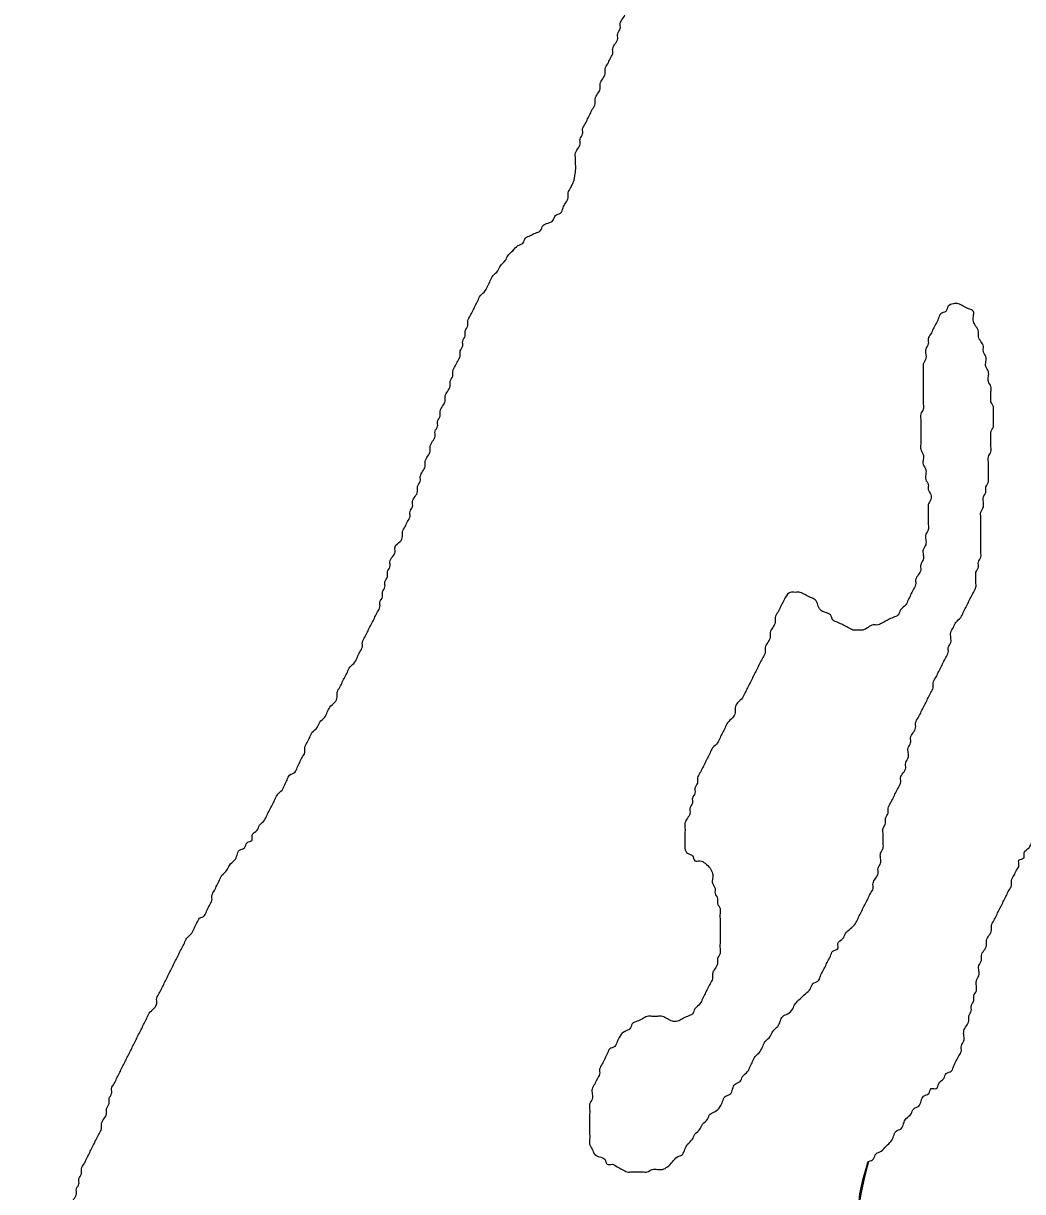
# Model space of a CAD drawing. Extents: x 813775 to 1157140, y 1757555 to 1979907.
# Drawn here: x 1039205 to 1040317, y 1801019 to 1802319 of the extents above; entities that cross this region are included whole.
import ezdxf

# ---------------------------------------------------------------- set-up
doc = ezdxf.new("R2010")
doc.units = 0
doc.layers.add('Level 9', color=7, linetype='Continuous')

msp = doc.modelspace()

# ---------------------------------------------------------------- linework, layer by layer
at = {"layer": 'Level 9'}
for points in [[(1039818.9, 1802173.6), (1039821.7, 1802179.1), (1039824.5, 1802184.7), (1039824.5, 1802190.3), (1039827.3, 1802195.9), (1039827.3, 1802201.5), (1039830.1, 1802207.1), (1039832.8, 1802212.6), (1039835.6, 1802218.2), (1039838.4, 1802223.8), (1039841.2, 1802229.4), (1039841.2, 1802235), (1039844, 1802240.6), (1039846.8, 1802246.1), (1039846.8, 1802251.7), (1039849.6, 1802257.3), (1039852.4, 1802262.9), (1039852.4, 1802268.5), (1039855.2, 1802274), (1039857.9, 1802279.6), (1039860.7, 1802285.2), (1039860.7, 1802290.8), (1039863.5, 1802296.4), (1039866.3, 1802302), (1039866.3, 1802307.5), (1039869.1, 1802313.1), (1039869.1, 1802318.7), (1039871.9, 1802324.3), (1039874.7, 1802329.9), (1039874.7, 1802335.4), (1039877.5, 1802341), (1039880.3, 1802346.6), (1039885.8, 1802352.2), (1039888.6, 1802357.8), (1039894.2, 1802360.6), (1039897, 1802366.1), (1039902.6, 1802368.9), (1039905.4, 1802374.5), (1039910.9, 1802377.3), (1039913.7, 1802382.9), (1039919.3, 1802385.7), (1039922.1, 1802391.3), (1039927.7, 1802394.1), (1039933.3, 1802399.6), (1039938.8, 1802402.4), (1039944.4, 1802405.2), (1039950, 1802408), (1039955.6, 1802410.8), (1039961.2, 1802410.8), (1039966.7, 1802413.6), (1039972.3, 1802419.2), (1039977.9, 1802422), (1039983.5, 1802424.8), (1039986.3, 1802430.3), (1039991.8, 1802433.1), (1039994.6, 1802438.7), (1040000.2, 1802444.3), (1040003, 1802449.9), (1040008.6, 1802455.5), (1040008.6, 1802461), (1040011.4, 1802466.6), (1040011.4, 1802472.2), (1040014.2, 1802477.8), (1040014.2, 1802483.4), (1040017, 1802488.9), (1040017, 1802494.5), (1040019.7, 1802500.1), (1040019.7, 1802505.7), (1040022.5, 1802511.3), (1040028.1, 1802516.9), (1040030.9, 1802522.4), (1040033.7, 1802528), (1040036.5, 1802533.6), (1040039.3, 1802539.2), (1040044.8, 1802544.8), (1040047.6, 1802550.3), (1040053.2, 1802555.9), (1040058.8, 1802561.5), (1040064.4, 1802564.3), (1040067.2, 1802569.9), (1040072.7, 1802572.7), (1040075.5, 1802578.3), (1040081.1, 1802581), (1040086.7, 1802586.6), (1040092.3, 1802589.4), (1040097.8, 1802595), (1040100.6, 1802600.6), (1040106.2, 1802603.4), (1040111.8, 1802609), (1040117.4, 1802611.7), (1040123, 1802617.3)], [(1039646.5, 1801814.9), (1039649.3, 1801820.5), (1039652.1, 1801826.1), (1039652.1, 1801831.7), (1039654.9, 1801837.3), (1039657.7, 1801842.8), (1039657.7, 1801848.4), (1039660.4, 1801854), (1039663.2, 1801859.6), (1039663.2, 1801865.2), (1039666, 1801870.8), (1039666, 1801876.3), (1039668.8, 1801881.9), (1039668.8, 1801887.5), (1039671.6, 1801893.1), (1039674.4, 1801898.7), (1039674.4, 1801904.2), (1039677.2, 1801909.8), (1039680, 1801915.4), (1039680, 1801921), (1039682.8, 1801926.6), (1039682.8, 1801932.2), (1039685.5, 1801937.7), (1039688.3, 1801943.3), (1039691.1, 1801948.9), (1039691.1, 1801954.5), (1039693.9, 1801960.1), (1039693.9, 1801965.6), (1039696.7, 1801971.2), (1039696.7, 1801976.8), (1039699.5, 1801982.4), (1039699.5, 1801988), (1039702.3, 1801993.6), (1039705.1, 1801999.1), (1039707.9, 1802004.7), (1039710.7, 1802010.3), (1039713.4, 1802015.9), (1039719, 1802021.5), (1039721.8, 1802027), (1039724.6, 1802032.6), (1039727.4, 1802038.2), (1039733, 1802043.8), (1039735.8, 1802049.4), (1039741.3, 1802055), (1039744.1, 1802060.5), (1039749.7, 1802066.1), (1039755.3, 1802071.7), (1039760.9, 1802074.5), (1039763.7, 1802080.1), (1039769.2, 1802082.9), (1039774.8, 1802085.7), (1039780.4, 1802088.4), (1039783.2, 1802094), (1039788.8, 1802096.8), (1039794.3, 1802099.6), (1039797.1, 1802105.2), (1039802.7, 1802108), (1039805.5, 1802113.6), (1039808.3, 1802119.1), (1039811.1, 1802124.7), (1039811.1, 1802130.3), (1039813.9, 1802135.9), (1039818.9, 1802173.6)], [(1040256.3, 1802001.4), (1040250.7, 1802004.2), (1040245.1, 1802007), (1040239.6, 1802007), (1040234, 1802004.2), (1040231.2, 1801998.6), (1040225.6, 1801995.8), (1040222.8, 1801990.2), (1040220, 1801984.6), (1040217.2, 1801979), (1040214.5, 1801973.5), (1040211.7, 1801967.9), (1040211.7, 1801962.3), (1040208.9, 1801956.7), (1040208.9, 1801951.1), (1040208.9, 1801945.6), (1040206.1, 1801940), (1040206.1, 1801934.4), (1040206.1, 1801928.8), (1040206.1, 1801923.2), (1040206.1, 1801917.6), (1040206.1, 1801912.1), (1040206.1, 1801906.5), (1040206.1, 1801900.9), (1040206.1, 1801895.3), (1040206.1, 1801889.7), (1040203.3, 1801884.2), (1040203.3, 1801878.6), (1040203.3, 1801873), (1040203.3, 1801867.4), (1040203.3, 1801861.8), (1040203.3, 1801856.2), (1040203.3, 1801850.7), (1040203.3, 1801845.1), (1040206.1, 1801839.5), (1040206.1, 1801833.9), (1040206.1, 1801828.3), (1040208.9, 1801822.8), (1040208.9, 1801817.2), (1040208.9, 1801811.6), (1040211.7, 1801806), (1040211.7, 1801800.4), (1040214.5, 1801794.8), (1040214.5, 1801789.3), (1040211.7, 1801783.7), (1040211.7, 1801778.1), (1040211.7, 1801772.5), (1040211.7, 1801766.9), (1040211.7, 1801761.4), (1040211.7, 1801755.8), (1040208.9, 1801750.2), (1040208.9, 1801744.6), (1040208.9, 1801739), (1040206.1, 1801733.4), (1040206.1, 1801727.9), (1040206.1, 1801722.3), (1040203.3, 1801716.7), (1040203.3, 1801711.1), (1040200.5, 1801705.5), (1040197.7, 1801700), (1040197.7, 1801694.4), (1040194.9, 1801688.8), (1040192.1, 1801683.2), (1040189.4, 1801677.6), (1040186.6, 1801672), (1040181, 1801666.5), (1040178.2, 1801660.9), (1040172.6, 1801658.1), (1040167, 1801655.3), (1040161.5, 1801652.5), (1040155.9, 1801649.7), (1040150.3, 1801649.7), (1040144.7, 1801646.9), (1040139.1, 1801644.1), (1040133.6, 1801644.1), (1040128, 1801644.1), (1040122.4, 1801646.9), (1040116.8, 1801649.7), (1040111.2, 1801652.5), (1040105.7, 1801655.3), (1040102.9, 1801660.9), (1040097.3, 1801663.7), (1040091.7, 1801666.5), (1040088.9, 1801672), (1040086.1, 1801677.6), (1040080.6, 1801680.4), (1040075, 1801683.2), (1040069.4, 1801686), (1040063.8, 1801686), (1040058.2, 1801686), (1040052.7, 1801680.4)], [(1040270.2, 1801758.6), (1040270.2, 1801764.1), (1040270.2, 1801769.7), (1040270.2, 1801775.3), (1040273, 1801780.9), (1040273, 1801786.5), (1040273, 1801792.1), (1040275.8, 1801797.6), (1040275.8, 1801803.2), (1040278.6, 1801808.8), (1040278.6, 1801814.4), (1040278.6, 1801820), (1040278.6, 1801825.5), (1040278.6, 1801831.1), (1040278.6, 1801836.7), (1040281.4, 1801842.3), (1040281.4, 1801847.9), (1040281.4, 1801853.5), (1040281.4, 1801859), (1040281.4, 1801864.6), (1040284.2, 1801870.2), (1040284.2, 1801875.8), (1040284.2, 1801881.4), (1040284.2, 1801886.9), (1040284.2, 1801892.5), (1040281.4, 1801898.1), (1040281.4, 1801903.7), (1040281.4, 1801909.3), (1040281.4, 1801914.9), (1040278.6, 1801920.4), (1040278.6, 1801926), (1040278.6, 1801931.6), (1040275.8, 1801937.2), (1040275.8, 1801942.8), (1040275.8, 1801948.3), (1040273, 1801953.9), (1040273, 1801959.5), (1040270.2, 1801965.1), (1040267.5, 1801970.7), (1040267.5, 1801976.3), (1040264.7, 1801981.8), (1040261.9, 1801987.4), (1040261.9, 1801993), (1040261.9, 1801998.6), (1040256.3, 1802001.4)], [(1039401, 1801323.7), (1039406.6, 1801326.5), (1039409.4, 1801332.1), (1039412.2, 1801337.7), (1039415, 1801343.3), (1039415, 1801348.9), (1039417.8, 1801354.4), (1039420.5, 1801360), (1039423.3, 1801365.6), (1039426.1, 1801371.2), (1039431.7, 1801376.8), (1039434.5, 1801382.3), (1039440.1, 1801387.9), (1039442.9, 1801393.5), (1039445.6, 1801399.1), (1039451.2, 1801401.9), (1039454, 1801407.5), (1039459.6, 1801410.3), (1039459.6, 1801415.8), (1039465.2, 1801421.4), (1039468, 1801427), (1039473.5, 1801432.6), (1039476.3, 1801438.2), (1039479.1, 1801443.7), (1039481.9, 1801449.3), (1039484.7, 1801454.9), (1039487.5, 1801460.5), (1039493.1, 1801466.1), (1039495.9, 1801471.7), (1039498.6, 1801477.2), (1039501.4, 1801482.8), (1039507, 1801485.6), (1039509.8, 1801491.2), (1039512.6, 1801496.8), (1039515.4, 1801502.4), (1039518.2, 1801507.9), (1039518.2, 1801513.5), (1039521, 1801519.1), (1039523.8, 1801524.7), (1039526.5, 1801530.3), (1039532.1, 1801535.8), (1039534.9, 1801541.4), (1039540.5, 1801547), (1039543.3, 1801552.6), (1039546.1, 1801558.2), (1039551.7, 1801563.8), (1039554.4, 1801569.3), (1039554.4, 1801574.9), (1039557.2, 1801580.5), (1039560, 1801586.1), (1039562.8, 1801591.7), (1039565.6, 1801597.2), (1039568.4, 1801602.8), (1039574, 1801608.4), (1039576.8, 1801614), (1039579.5, 1801619.6), (1039582.3, 1801625.2), (1039582.3, 1801630.7), (1039585.1, 1801636.3), (1039587.9, 1801641.9), (1039590.7, 1801647.5), (1039593.5, 1801653.1), (1039596.3, 1801658.6), (1039599.1, 1801664.2), (1039601.9, 1801669.8), (1039601.9, 1801675.4), (1039604.7, 1801681), (1039604.7, 1801686.6), (1039607.4, 1801692.1), (1039607.4, 1801697.7), (1039610.2, 1801703.3), (1039610.2, 1801708.9), (1039613, 1801714.5), (1039613, 1801720), (1039615.8, 1801725.6), (1039618.6, 1801731.2), (1039618.6, 1801736.8), (1039624.2, 1801742.4), (1039627, 1801748), (1039627, 1801753.5), (1039629.8, 1801759.1), (1039632.5, 1801764.7), (1039635.3, 1801770.3), (1039635.3, 1801775.9), (1039638.1, 1801781.4), (1039638.1, 1801787), (1039640.9, 1801792.6), (1039643.7, 1801798.2), (1039643.7, 1801803.8), (1039646.5, 1801809.4), (1039646.5, 1801814.9)], [(1040091.7, 1801259), (1040094.5, 1801264.6), (1040097.3, 1801270.2), (1040100.1, 1801275.7), (1040102.9, 1801281.3), (1040105.7, 1801286.9), (1040111.2, 1801289.7), (1040111.2, 1801295.3), (1040116.8, 1801300.9), (1040119.6, 1801306.4), (1040125.2, 1801312), (1040130.8, 1801317.6), (1040133.6, 1801323.2), (1040136.3, 1801328.8), (1040139.1, 1801334.3), (1040141.9, 1801339.9), (1040144.7, 1801345.5), (1040147.5, 1801351.1), (1040150.3, 1801356.7), (1040150.3, 1801362.3), (1040153.1, 1801367.8), (1040155.9, 1801373.4), (1040155.9, 1801379), (1040158.7, 1801384.6), (1040158.7, 1801390.2), (1040158.7, 1801395.7), (1040161.5, 1801401.3), (1040161.5, 1801406.9), (1040161.5, 1801412.5), (1040161.5, 1801418.1), (1040161.5, 1801423.7), (1040164.2, 1801429.2), (1040164.2, 1801434.8), (1040167, 1801440.4), (1040167, 1801446), (1040169.8, 1801451.6), (1040172.6, 1801457.1), (1040175.4, 1801462.7), (1040178.2, 1801468.3), (1040181, 1801473.9), (1040181, 1801479.5), (1040183.8, 1801485.1), (1040186.6, 1801490.6), (1040186.6, 1801496.2), (1040189.4, 1801501.8), (1040189.4, 1801507.4), (1040189.4, 1801513), (1040192.1, 1801518.5), (1040192.1, 1801524.1), (1040194.9, 1801529.7), (1040197.7, 1801535.3), (1040197.7, 1801540.9), (1040200.5, 1801546.5), (1040203.3, 1801552), (1040206.1, 1801557.6), (1040208.9, 1801563.2), (1040211.7, 1801568.8), (1040214.5, 1801574.4), (1040217.2, 1801579.9), (1040217.2, 1801585.5), (1040220, 1801591.1), (1040222.8, 1801596.7), (1040225.6, 1801602.3), (1040228.4, 1801607.9), (1040231.2, 1801613.4), (1040234, 1801619), (1040234, 1801624.6), (1040236.8, 1801630.2), (1040236.8, 1801635.8), (1040236.8, 1801641.3), (1040239.6, 1801646.9), (1040242.4, 1801652.5), (1040247.9, 1801658.1), (1040250.7, 1801663.7), (1040253.5, 1801669.3), (1040256.3, 1801674.8), (1040259.1, 1801680.4), (1040261.9, 1801686), (1040264.7, 1801691.6), (1040264.7, 1801697.2), (1040264.7, 1801702.7), (1040264.7, 1801708.3), (1040267.5, 1801713.9), (1040267.5, 1801719.5), (1040270.2, 1801725.1), (1040270.2, 1801730.7), (1040270.2, 1801736.2), (1040270.2, 1801741.8), (1040270.2, 1801747.4), (1040270.2, 1801753), (1040270.2, 1801758.6)], [(1040052.7, 1801680.4), (1040049.9, 1801674.8), (1040047.1, 1801669.3), (1040044.3, 1801663.7), (1040041.5, 1801658.1), (1040041.5, 1801652.5), (1040038.7, 1801646.9), (1040035.9, 1801641.3), (1040035.9, 1801635.8), (1040033.1, 1801630.2), (1040030.3, 1801624.6), (1040030.3, 1801619), (1040027.6, 1801613.4), (1040024.8, 1801607.9), (1040022, 1801602.3), (1040019.2, 1801596.7), (1040016.4, 1801591.1), (1040013.6, 1801585.5), (1040010.8, 1801579.9), (1040008, 1801574.4), (1040005.2, 1801568.8), (1039999.7, 1801563.2), (1039996.9, 1801557.6), (1039996.9, 1801552), (1039994.1, 1801546.5), (1039988.5, 1801540.9), (1039985.7, 1801535.3), (1039982.9, 1801529.7), (1039980.1, 1801524.1), (1039977.3, 1801518.5), (1039971.8, 1801513), (1039969, 1801507.4), (1039966.2, 1801501.8), (1039963.4, 1801496.2), (1039960.6, 1801490.6), (1039957.8, 1801485.1), (1039955, 1801479.5), (1039955, 1801473.9), (1039952.2, 1801468.3), (1039952.2, 1801462.7), (1039949.4, 1801457.1), (1039949.4, 1801451.6), (1039946.7, 1801446), (1039946.7, 1801440.4), (1039943.9, 1801434.8), (1039941.1, 1801429.2), (1039941.1, 1801423.7), (1039941.1, 1801418.1), (1039941.1, 1801412.5), (1039941.1, 1801406.9), (1039941.1, 1801401.3), (1039943.9, 1801395.7), (1039949.4, 1801393), (1039952.2, 1801387.4), (1039957.8, 1801387.4), (1039963.4, 1801384.6), (1039969, 1801379), (1039971.8, 1801373.4), (1039971.8, 1801367.8), (1039971.8, 1801362.3), (1039974.6, 1801356.7), (1039974.6, 1801351.1), (1039977.3, 1801345.5), (1039977.3, 1801339.9), (1039980.1, 1801334.3), (1039980.1, 1801328.8), (1039980.1, 1801323.2), (1039980.1, 1801317.6), (1039980.1, 1801312), (1039980.1, 1801306.4), (1039980.1, 1801300.9), (1039980.1, 1801295.3), (1039980.1, 1801289.7), (1039980.1, 1801284.1), (1039977.3, 1801278.5), (1039977.3, 1801272.9), (1039974.6, 1801267.4), (1039971.8, 1801261.8), (1039971.8, 1801256.2), (1039969, 1801250.6), (1039966.2, 1801245), (1039963.4, 1801239.5), (1039960.6, 1801233.9), (1039957.8, 1801228.3), (1039952.2, 1801222.7), (1039949.4, 1801217.1), (1039943.9, 1801214.3), (1039938.3, 1801211.5), (1039932.7, 1801208.8), (1039927.1, 1801208.8), (1039921.6, 1801211.5)], [(1040145.3, 1801053), (1040150.9, 1801055.8), (1040153.6, 1801061.4), (1040159.2, 1801064.2), (1040164.8, 1801069.8), (1040170.4, 1801075.3), (1040173.2, 1801080.9), (1040176, 1801086.5), (1040181.5, 1801089.3), (1040184.3, 1801094.9), (1040187.1, 1801100.5), (1040192.7, 1801106), (1040195.5, 1801111.6), (1040201.1, 1801114.4), (1040203.9, 1801120), (1040206.6, 1801125.6), (1040212.2, 1801128.4), (1040215, 1801134), (1040220.6, 1801134), (1040223.4, 1801139.5), (1040229, 1801145.1), (1040231.8, 1801150.7), (1040237.3, 1801153.5), (1040240.1, 1801159.1), (1040242.9, 1801164.7), (1040245.7, 1801170.2), (1040248.5, 1801175.8), (1040248.5, 1801181.4), (1040251.3, 1801187), (1040251.3, 1801192.6), (1040251.3, 1801198.1), (1040254.1, 1801203.7), (1040256.9, 1801209.3), (1040256.9, 1801214.9), (1040259.6, 1801220.5), (1040259.6, 1801226.1), (1040262.4, 1801231.6), (1040262.4, 1801237.2), (1040265.2, 1801242.8), (1040265.2, 1801248.4), (1040265.2, 1801254), (1040268, 1801259.5), (1040268, 1801265.1), (1040268, 1801270.7), (1040270.8, 1801276.3), (1040270.8, 1801281.9), (1040273.6, 1801287.5), (1040276.4, 1801293), (1040276.4, 1801298.6), (1040279.2, 1801304.2), (1040282, 1801309.8), (1040282, 1801315.4), (1040284.8, 1801320.9), (1040287.5, 1801326.5), (1040290.3, 1801332.1), (1040293.1, 1801337.7), (1040295.9, 1801343.3), (1040298.7, 1801348.9), (1040301.5, 1801354.4), (1040304.3, 1801360), (1040304.3, 1801365.6), (1040307.1, 1801371.2), (1040309.9, 1801376.8), (1040312.6, 1801382.3), (1040312.6, 1801387.9), (1040318.2, 1801390.7), (1040318.2, 1801396.3), (1040323.8, 1801401.9), (1040326.6, 1801407.5), (1040329.4, 1801413), (1040332.2, 1801418.6), (1040335, 1801424.2), (1040337.8, 1801429.8), (1040337.8, 1801435.4), (1040340.5, 1801441), (1040343.3, 1801446.5), (1040346.1, 1801452.1), (1040348.9, 1801457.7), (1040348.9, 1801463.3), (1040351.7, 1801468.9), (1040354.5, 1801474.4), (1040357.3, 1801480), (1040362.9, 1801485.6), (1040365.6, 1801491.2), (1040368.4, 1801496.8), (1040368.4, 1801502.4), (1040371.2, 1801507.9), (1040371.2, 1801513.5), (1040374, 1801519.1), (1040379.6, 1801521.9), (1040382.4, 1801527.5)], [(1039205.7, 1800821.4), (1039205.7, 1800827), (1039205.7, 1800832.5), (1039208.5, 1800838.1), (1039208.5, 1800843.7), (1039208.5, 1800849.3), (1039211.3, 1800854.9), (1039211.3, 1800860.4), (1039211.3, 1800866), (1039214.1, 1800871.6), (1039214.1, 1800877.2), (1039214.1, 1800882.8), (1039216.9, 1800888.4), (1039219.7, 1800893.9), (1039219.7, 1800899.5), (1039222.5, 1800905.1), (1039222.5, 1800910.7), (1039225.3, 1800916.3), (1039225.3, 1800921.8), (1039228.1, 1800927.4), (1039228.1, 1800933), (1039230.9, 1800938.6), (1039233.6, 1800944.2), (1039233.6, 1800949.8), (1039236.4, 1800955.3), (1039239.2, 1800960.9), (1039239.2, 1800966.5), (1039242, 1800972.1), (1039244.8, 1800977.7), (1039247.6, 1800983.2), (1039250.4, 1800988.8), (1039253.2, 1800994.4), (1039256, 1801000), (1039258.7, 1801005.6), (1039261.5, 1801011.2), (1039264.3, 1801016.7), (1039264.3, 1801022.3), (1039267.1, 1801027.9), (1039267.1, 1801033.5), (1039269.9, 1801039.1), (1039269.9, 1801044.6), (1039272.7, 1801050.2), (1039275.5, 1801055.8), (1039278.3, 1801061.4), (1039281.1, 1801067), (1039283.9, 1801072.6), (1039286.6, 1801078.1), (1039289.4, 1801083.7), (1039292.2, 1801089.3), (1039292.2, 1801094.9), (1039295, 1801100.5), (1039297.8, 1801106), (1039297.8, 1801111.6), (1039300.6, 1801117.2), (1039300.6, 1801122.8), (1039303.4, 1801128.4), (1039303.4, 1801134), (1039306.2, 1801139.5), (1039309, 1801145.1), (1039311.7, 1801150.7), (1039314.5, 1801156.3), (1039317.3, 1801161.9), (1039320.1, 1801167.4), (1039322.9, 1801173), (1039325.7, 1801178.6), (1039328.5, 1801184.2), (1039331.3, 1801189.8), (1039334.1, 1801195.4), (1039336.9, 1801200.9), (1039339.6, 1801206.5), (1039342.4, 1801212.1), (1039345.2, 1801217.7), (1039350.8, 1801223.3), (1039353.6, 1801228.8), (1039353.6, 1801234.4), (1039356.4, 1801240), (1039359.2, 1801245.6), (1039362, 1801251.2), (1039364.7, 1801256.8), (1039367.5, 1801262.3), (1039370.3, 1801267.9), (1039373.1, 1801273.5), (1039375.9, 1801279.1), (1039378.7, 1801284.7), (1039381.5, 1801290.2), (1039384.3, 1801295.8), (1039387.1, 1801301.4), (1039392.6, 1801307), (1039395.4, 1801312.6), (1039398.2, 1801318.2), (1039401, 1801323.7)], [(1039921.6, 1801211.5), (1039916, 1801214.3), (1039910.4, 1801214.3), (1039904.8, 1801214.3), (1039899.2, 1801214.3), (1039893.7, 1801211.5), (1039888.1, 1801208.8), (1039882.5, 1801206), (1039879.7, 1801200.4), (1039874.1, 1801197.6), (1039868.6, 1801192), (1039865.8, 1801186.4), (1039863, 1801180.8), (1039857.4, 1801178.1), (1039854.6, 1801172.5), (1039851.8, 1801166.9), (1039849, 1801161.3), (1039846.2, 1801155.7), (1039846.2, 1801150.1), (1039843.4, 1801144.6), (1039840.7, 1801139), (1039837.9, 1801133.4), (1039837.9, 1801127.8), (1039837.9, 1801122.2), (1039835.1, 1801116.7), (1039835.1, 1801111.1), (1039835.1, 1801105.5), (1039835.1, 1801099.9), (1039835.1, 1801094.3), (1039835.1, 1801088.7), (1039835.1, 1801083.2), (1039835.1, 1801077.6), (1039835.1, 1801072), (1039837.9, 1801066.4), (1039840.7, 1801060.8), (1039846.2, 1801058), (1039851.8, 1801055.3), (1039854.6, 1801049.7), (1039860.2, 1801049.7), (1039865.8, 1801046.9), (1039871.3, 1801044.1), (1039876.9, 1801041.3), (1039882.5, 1801041.3), (1039888.1, 1801041.3), (1039893.7, 1801041.3), (1039899.2, 1801041.3), (1039904.8, 1801044.1), (1039910.4, 1801044.1), (1039916, 1801044.1), (1039921.6, 1801046.9), (1039927.1, 1801052.5), (1039932.7, 1801058), (1039938.3, 1801060.8), (1039941.1, 1801066.4), (1039943.9, 1801072), (1039949.4, 1801077.6), (1039952.2, 1801083.2), (1039957.8, 1801088.7), (1039960.6, 1801094.3), (1039966.2, 1801099.9), (1039969, 1801105.5), (1039974.6, 1801108.3), (1039980.1, 1801113.9), (1039982.9, 1801119.4), (1039985.7, 1801125), (1039991.3, 1801127.8), (1039994.1, 1801133.4), (1039996.9, 1801139), (1040002.4, 1801141.8), (1040005.2, 1801147.4), (1040010.8, 1801152.9), (1040013.6, 1801158.5), (1040016.4, 1801164.1), (1040019.2, 1801169.7), (1040024.8, 1801175.3), (1040027.6, 1801180.8), (1040030.3, 1801186.4), (1040035.9, 1801192), (1040038.7, 1801197.6), (1040044.3, 1801203.2), (1040047.1, 1801208.8), (1040049.9, 1801214.3), (1040055.5, 1801217.1), (1040061, 1801222.7), (1040063.8, 1801228.3), (1040069.4, 1801233.9), (1040075, 1801239.5), (1040080.6, 1801245), (1040083.3, 1801250.6), (1040088.9, 1801253.4), (1040091.7, 1801259)], [(1039961.7, 1800545.5), (1039961.7, 1800551), (1039964.5, 1800556.6), (1039964.5, 1800562.2), (1039967.3, 1800567.8), (1039967.3, 1800573.4), (1039970.1, 1800578.9), (1039970.1, 1800584.5), (1039970.1, 1800590.1), (1039972.9, 1800595.7), (1039972.9, 1800601.3), (1039975.7, 1800606.9), (1039975.7, 1800612.4), (1039978.5, 1800618), (1039981.2, 1800623.6), (1039981.2, 1800629.2), (1039984, 1800634.8), (1039984, 1800640.3), (1039986.8, 1800645.9), (1039989.6, 1800651.5), (1039989.6, 1800657.1), (1039992.4, 1800662.7), (1039992.4, 1800668.3), (1039995.2, 1800673.8), (1039995.2, 1800679.4), (1039998, 1800685), (1040000.8, 1800690.6), (1040000.8, 1800696.2), (1040003.6, 1800701.7), (1040006.4, 1800707.3), (1040009.1, 1800712.9), (1040011.9, 1800718.5), (1040014.7, 1800724.1), (1040017.5, 1800729.7), (1040017.5, 1800735.2), (1040020.3, 1800740.8), (1040023.1, 1800746.4), (1040025.9, 1800752), (1040028.7, 1800757.6), (1040031.5, 1800763.1), (1040031.5, 1800768.7), (1040034.2, 1800774.3), (1040037, 1800779.9), (1040037, 1800785.5), (1040039.8, 1800791.1), (1040042.6, 1800796.6), (1040045.4, 1800802.2), (1040045.4, 1800807.8), (1040048.2, 1800813.4), (1040051, 1800819), (1040051, 1800824.5), (1040053.8, 1800830.1), (1040056.6, 1800835.7), (1040059.4, 1800841.3), (1040062.1, 1800846.9), (1040064.9, 1800852.5), (1040067.7, 1800858), (1040070.5, 1800863.6), (1040073.3, 1800869.2), (1040073.3, 1800874.8), (1040076.1, 1800880.4), (1040078.9, 1800885.9), (1040081.7, 1800891.5), (1040084.5, 1800897.1), (1040087.2, 1800902.7), (1040090, 1800908.3), (1040092.8, 1800913.9), (1040098.4, 1800919.4), (1040098.4, 1800925), (1040104, 1800930.6), (1040104, 1800936.2), (1040109.6, 1800939), (1040109.6, 1800944.6), (1040112.4, 1800950.1), (1040115.1, 1800955.7), (1040117.9, 1800961.3), (1040120.7, 1800966.9), (1040123.5, 1800972.5), (1040126.3, 1800978), (1040129.1, 1800983.6), (1040131.9, 1800989.2), (1040134.7, 1800994.8), (1040134.7, 1801000.4), (1040145.3, 1801053), (1040134.7, 1801000.4), (1040134.7, 1800994.8)]]:
    msp.add_spline(points, degree=3, dxfattribs=at)

doc.saveas('drawing.dxf')
